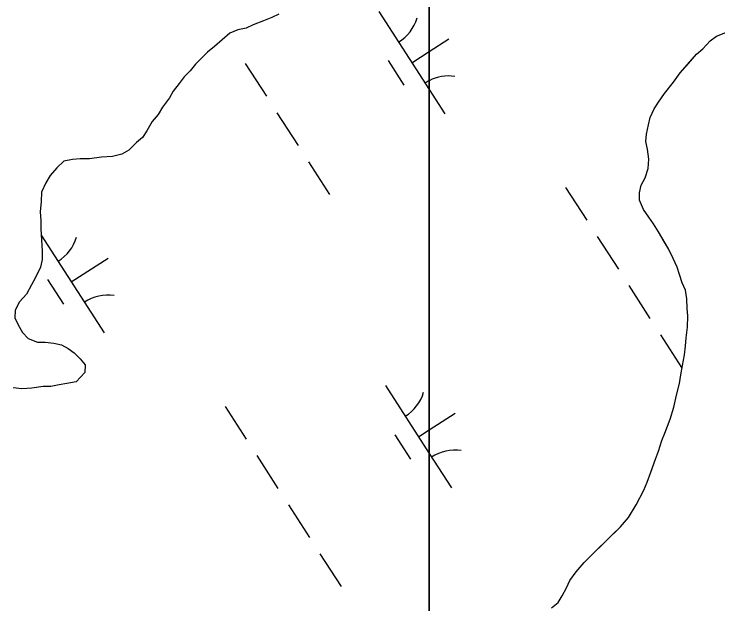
# Model space of a CAD drawing. Extents: x 3937982 to 3958556, y 219448 to 241894.
# Drawn here: x 3943267.2 to 3943556.3, y 233102.5 to 233344.9 of the extents above; entities that cross this region are included whole.
import ezdxf

# ---------------------------------------------------------------- set-up
doc = ezdxf.new("R2010")
doc.units = 0
doc.layers.add('V-TOPO-SHOR', color=7, linetype='Continuous')
doc.layers.add('V-WETL-SWMP', color=7, linetype='Continuous')

msp = doc.modelspace()

# ---------------------------------------------------------------- linework, layer by layer
at = {"layer": 'V-TOPO-SHOR'}
for points in [[(3943375.941, 233344.89), (3943373.125, 233343.528), (3943369.609, 233342.174), (3943365.388, 233340.48), (3943362.57, 233339.118), (3943359.064, 233338.465), (3943355.895, 233337.107), (3943352.711, 233334.351), (3943349.526, 233331.596), (3943346.696, 233329.183), (3943344.214, 233326.767), (3943341.734, 233324.35), (3943339.597, 233321.579), (3943337.115, 233319.165), (3943334.979, 233316.394), (3943332.491, 233313.279), (3943331.053, 233310.497), (3943328.204, 233306.686), (3943326.412, 233303.563), (3943323.928, 233300.796), (3943321.778, 233296.977), (3943319.992, 233294.202), (3943317.516, 233292.135), (3943314.325, 233289.028), (3943311.503, 233287.316), (3943307.643, 233286.319), (3943303.09, 233286.028), (3943298.185, 233285.393), (3943294.337, 233285.444), (3943291.183, 233285.137), (3943287.677, 233284.484), (3943284.84, 233281.723), (3943281.999, 233278.612), (3943280.21, 233275.487), (3943278.409, 233271.661), (3943278.358, 233267.813), (3943277.953, 233263.621), (3943278.256, 233260.119), (3943278.211, 233256.621), (3943278.499, 233252.068), (3943278.788, 233247.517), (3943278.743, 233244.019), (3943278.002, 233240.88), (3943275.841, 233236.36), (3943274.406, 233233.581), (3943272.255, 233229.759), (3943269.417, 233226.648), (3943267.62, 233223.175), (3943267.58, 233220.025), (3943268.941, 233217.209), (3943270.647, 233214.039), (3943273.064, 233211.557), (3943276.894, 233210.107), (3943280.042, 233210.066), (3943283.535, 233209.668), (3943286.673, 233208.929), (3943289.454, 233207.491), (3943291.879, 233205.71), (3943294.296, 233203.229), (3943296.36, 233200.751), (3943296.319, 233197.604), (3943292.772, 233193.802)], [(3943507.277, 233125.491), (3943510.077, 233128.219), (3943512.879, 233130.945), (3943516.237, 233134.22), (3943519.606, 233138.044), (3943522.715, 233143.256), (3943525.836, 233149.295), (3943527.264, 233152.593), (3943528.7, 233156.721), (3943530.705, 233161.946), (3943531.853, 233165.247), (3943533.293, 233169.652), (3943534.44, 233172.677), (3943536.728, 233178.453), (3943538.176, 233183.409), (3943539.347, 233188.369), (3943540.514, 233193.053), (3943541.115, 233196.639), (3943541.719, 233200.499), (3943542.607, 233204.913), (3943542.931, 233208.501), (3943543.253, 233211.815), (3943543.863, 233216.228), (3943543.924, 233220.926), (3943543.689, 233223.972), (3943543.464, 233227.844), (3943542.96, 233231.445), (3943541.618, 233234.502), (3943540.555, 233237.834), (3943539.49, 233240.888), (3943537.881, 233244.505), (3943535.997, 233248.398), (3943533.564, 233252.578), (3943531.944, 233255.363), (3943529.777, 233258.71), (3943527.878, 233261.499), (3943525.707, 233264.567), (3943524.1, 233268.46), (3943524.141, 233271.499), (3943524.733, 233274.533), (3943526.432, 233277.551), (3943527.59, 233281.406), (3943527.915, 233285.27), (3943527.42, 233289.424), (3943526.629, 233292.475), (3943526.946, 233295.512), (3943527.827, 233299.371), (3943528.421, 233302.404), (3943530.127, 233305.973), (3943531.821, 233308.716), (3943534.356, 233312.275), (3943538.012, 233316.926), (3943540.826, 233320.76), (3943544.195, 233324.586), (3943547.562, 233328.409), (3943550.079, 233330.588), (3943553.163, 233333.865), (3943555.676, 233335.766), (3943559.567, 233337.373)], [(3943292.772, 233193.802), (3943288.914, 233193.153), (3943285.756, 233192.496), (3943282.249, 233191.843), (3943279.102, 233191.886), (3943274.545, 233191.247), (3943270.342, 233190.952), (3943266.848, 233191.349)], [(3943487.877, 233100.87), (3943490.67, 233103.045), (3943492.366, 233105.786), (3943494.068, 233109.081), (3943495.489, 233112.104), (3943498.025, 233115.663), (3943501.391, 233119.489), (3943504.195, 233122.491), (3943507.277, 233125.491)]]:
    msp.add_lwpolyline(points, dxfattribs=at)
at = {"layer": 'V-WETL-SWMP'}
for p, q in [((3943437.695, 233385.292), (3943437.695, 233054.049)), ((3943437.695, 233054.049), (3943437.695, 233385.292)), ((3943417.046, 233345.943), (3943437.695, 233313.863)), ((3943373.125, 233343.527), (3943369.608, 233342.174)), ((3943375.942, 233344.889), (3943373.125, 233343.527)), ((3943365.387, 233340.481), (3943362.57, 233339.119)), ((3943369.608, 233342.174), (3943365.387, 233340.481)), ((3943359.063, 233338.465), (3943355.896, 233337.108)), ((3943362.57, 233339.119), (3943359.063, 233338.465)), ((3943555.676, 233335.766), (3943559.567, 233337.373)), ((3943355.896, 233337.108), (3943349.526, 233331.595)), ((3943437.695, 233329.503), (3943445.713, 233334.664)), ((3943553.163, 233333.865), (3943555.676, 233335.766)), ((3943349.526, 233331.595), (3943346.695, 233329.183)), ((3943550.079, 233330.588), (3943553.163, 233333.865)), ((3943346.695, 233329.183), (3943341.733, 233324.351)), ((3943430.577, 233324.921), (3943437.695, 233329.503)), ((3943547.562, 233328.41), (3943550.079, 233330.588)), ((3943420.842, 233325.79), (3943427.337, 233315.7)), ((3943540.826, 233320.76), (3943547.562, 233328.41)), ((3943341.733, 233324.351), (3943339.597, 233321.58)), ((3943362.18, 233324.546), (3943370.84, 233311.092)), ((3943339.597, 233321.58), (3943337.116, 233319.164)), ((3943538.011, 233316.927), (3943540.826, 233320.76)), ((3943337.116, 233319.164), (3943334.98, 233316.394)), ((3943534.356, 233312.276), (3943538.011, 233316.927)), ((3943334.98, 233316.394), (3943332.49, 233313.278)), ((3943332.49, 233313.278), (3943331.053, 233310.498)), ((3943437.695, 233313.863), (3943444.108, 233303.9)), ((3943531.821, 233308.716), (3943534.356, 233312.276)), ((3943331.053, 233310.498), (3943328.204, 233306.687)), ((3943530.126, 233305.974), (3943531.821, 233308.716)), ((3943328.204, 233306.687), (3943326.413, 233303.562)), ((3943528.42, 233302.403), (3943530.126, 233305.974)), ((3943326.413, 233303.562), (3943323.928, 233300.797)), ((3943375.17, 233304.365), (3943383.83, 233290.911)), ((3943323.928, 233300.797), (3943321.778, 233296.977)), ((3943527.827, 233299.37), (3943528.42, 233302.403)), ((3943321.778, 233296.977), (3943319.992, 233294.201)), ((3943526.946, 233295.512), (3943527.827, 233299.37)), ((3943319.992, 233294.201), (3943317.515, 233292.135)), ((3943526.63, 233292.475), (3943526.946, 233295.512)), ((3943317.515, 233292.135), (3943314.325, 233289.029)), ((3943527.419, 233289.424), (3943526.63, 233292.475)), ((3943314.325, 233289.029), (3943311.504, 233287.317)), ((3943527.916, 233285.271), (3943527.419, 233289.424)), ((3943291.183, 233285.137), (3943287.676, 233284.484)), ((3943294.336, 233285.445), (3943291.183, 233285.137)), ((3943298.184, 233285.394), (3943294.336, 233285.445)), ((3943303.09, 233286.029), (3943298.184, 233285.394)), ((3943307.642, 233286.318), (3943303.09, 233286.029)), ((3943311.504, 233287.317), (3943307.642, 233286.318)), ((3943527.589, 233281.406), (3943527.916, 233285.271)), ((3943287.676, 233284.484), (3943284.84, 233281.723)), ((3943388.16, 233284.184), (3943396.82, 233270.73)), ((3943284.84, 233281.723), (3943282, 233278.612)), ((3943526.432, 233277.551), (3943527.589, 233281.406)), ((3943282, 233278.612), (3943280.209, 233275.487)), ((3943524.733, 233274.533), (3943526.432, 233277.551)), ((3943280.209, 233275.487), (3943278.409, 233271.662)), ((3943493.747, 233273.658), (3943502.407, 233260.204)), ((3943524.14, 233271.5), (3943524.733, 233274.533)), ((3943278.409, 233271.662), (3943278.358, 233267.814)), ((3943524.1, 233268.46), (3943524.14, 233271.5)), ((3943278.358, 233267.814), (3943277.953, 233263.621)), ((3943525.707, 233264.568), (3943524.1, 233268.46)), ((3943277.953, 233263.621), (3943278.256, 233260.119)), ((3943527.878, 233261.499), (3943525.707, 233264.568)), ((3943278.256, 233260.119), (3943278.21, 233256.621)), ((3943529.776, 233258.709), (3943527.878, 233261.499)), ((3943278.21, 233256.621), (3943278.789, 233247.517)), ((3943531.943, 233255.363), (3943529.776, 233258.709)), ((3943278.373, 233254.058), (3943304.241, 233213.87)), ((3943506.737, 233253.477), (3943515.397, 233240.023)), ((3943535.997, 233248.399), (3943531.943, 233255.363)), ((3943537.88, 233244.504), (3943535.997, 233248.399)), ((3943278.789, 233247.517), (3943278.743, 233244.019)), ((3943278.743, 233244.019), (3943278.001, 233240.88)), ((3943290.71, 233234.892), (3943305.845, 233244.634)), ((3943539.491, 233240.889), (3943537.88, 233244.504)), ((3943278.001, 233240.88), (3943275.842, 233236.36)), ((3943540.556, 233237.834), (3943539.491, 233240.889)), ((3943275.842, 233236.36), (3943274.406, 233233.58)), ((3943541.618, 233234.503), (3943540.556, 233237.834)), ((3943274.406, 233233.58), (3943272.256, 233229.76)), ((3943280.975, 233235.761), (3943287.469, 233225.67)), ((3943519.727, 233233.296), (3943528.386, 233219.842)), ((3943542.959, 233231.444), (3943541.618, 233234.503)), ((3943543.464, 233227.844), (3943542.959, 233231.444)), ((3943272.256, 233229.76), (3943269.416, 233226.649)), ((3943543.689, 233223.971), (3943543.464, 233227.844)), ((3943269.416, 233226.649), (3943267.62, 233223.175)), ((3943267.62, 233223.175), (3943267.579, 233220.026)), ((3943543.925, 233220.927), (3943543.689, 233223.971)), ((3943267.579, 233220.026), (3943268.941, 233217.209)), ((3943543.863, 233216.229), (3943543.925, 233220.927)), ((3943268.941, 233217.209), (3943270.648, 233214.038)), ((3943543.252, 233211.814), (3943543.863, 233216.229)), ((3943270.648, 233214.038), (3943273.064, 233211.557)), ((3943532.716, 233213.115), (3943541.376, 233199.662)), ((3943273.064, 233211.557), (3943276.893, 233210.107)), ((3943276.893, 233210.107), (3943280.042, 233210.065)), ((3943280.042, 233210.065), (3943283.535, 233209.669)), ((3943542.931, 233208.501), (3943543.252, 233211.814)), ((3943283.535, 233209.669), (3943286.674, 233208.928)), ((3943286.674, 233208.928), (3943289.454, 233207.491)), ((3943289.454, 233207.491), (3943291.879, 233205.71)), ((3943542.607, 233204.912), (3943542.931, 233208.501)), ((3943291.879, 233205.71), (3943294.295, 233203.229)), ((3943541.719, 233200.5), (3943542.607, 233204.912)), ((3943294.295, 233203.229), (3943296.361, 233200.752)), ((3943296.361, 233200.752), (3943296.32, 233197.604)), ((3943541.115, 233196.638), (3943541.719, 233200.5)), ((3943296.32, 233197.604), (3943292.771, 233193.803)), ((3943540.515, 233193.053), (3943541.115, 233196.638)), ((3943288.914, 233193.154), (3943285.756, 233192.496)), ((3943292.771, 233193.803), (3943288.914, 233193.154)), ((3943539.347, 233188.369), (3943540.515, 233193.053)), ((3943270.342, 233190.951), (3943266.849, 233191.348)), ((3943274.544, 233191.246), (3943270.342, 233190.951)), ((3943279.101, 233191.885), (3943274.544, 233191.246)), ((3943282.249, 233191.843), (3943279.101, 233191.885)), ((3943285.756, 233192.496), (3943282.249, 233191.843)), ((3943419.744, 233192.223), (3943437.695, 233164.336)), ((3943538.176, 233183.409), (3943539.347, 233188.369)), ((3943353.879, 233183.628), (3943362.539, 233170.174)), ((3943536.728, 233178.452), (3943538.176, 233183.409)), ((3943437.695, 233174.046), (3943448.411, 233180.944)), ((3943534.44, 233172.677), (3943536.728, 233178.452)), ((3943433.276, 233171.201), (3943437.695, 233174.046)), ((3943533.294, 233169.652), (3943534.44, 233172.677)), ((3943423.54, 233172.071), (3943430.035, 233161.98)), ((3943531.853, 233165.248), (3943533.294, 233169.652)), ((3943437.695, 233164.336), (3943446.807, 233150.18)), ((3943530.704, 233161.946), (3943531.853, 233165.248)), ((3943366.869, 233163.447), (3943375.529, 233149.994)), ((3943528.7, 233156.721), (3943530.704, 233161.946)), ((3943527.263, 233152.593), (3943528.7, 233156.721)), ((3943525.837, 233149.295), (3943527.263, 233152.593)), ((3943522.716, 233143.255), (3943525.837, 233149.295)), ((3943379.859, 233143.267), (3943388.519, 233129.813)), ((3943519.606, 233138.044), (3943522.716, 233143.255)), ((3943516.238, 233134.219), (3943519.606, 233138.044)), ((3943504.196, 233122.492), (3943516.238, 233134.219)), ((3943392.849, 233123.086), (3943401.509, 233109.632)), ((3943501.392, 233119.488), (3943504.196, 233122.492)), ((3943498.024, 233115.663), (3943501.392, 233119.488)), ((3943495.489, 233112.103), (3943498.024, 233115.663)), ((3943494.067, 233109.081), (3943495.489, 233112.103)), ((3943492.365, 233105.786), (3943494.067, 233109.081)), ((3943487.877, 233100.87), (3943490.67, 233103.045)), ((3943490.67, 233103.045), (3943492.365, 233105.786))]:
    msp.add_line(p, q, dxfattribs=at)
for centre, start, end in [((3943415.827, 233348.276), 301.99668, 343.54034), ((3943445.727, 233301.824), 117.11269, 123.54034), ((3943445.727, 233301.824), 81.99668, 117.11269), ((3943275.959, 233258.246), 301.99668, 343.54034), ((3943305.859, 233211.794), 81.99668, 123.54034), ((3943418.525, 233194.556), 301.99668, 343.54034), ((3943448.425, 233148.104), 81.99668, 123.54034)]:
    msp.add_arc(centre, 17.623, start, end, dxfattribs=at)

doc.saveas('drawing.dxf')
